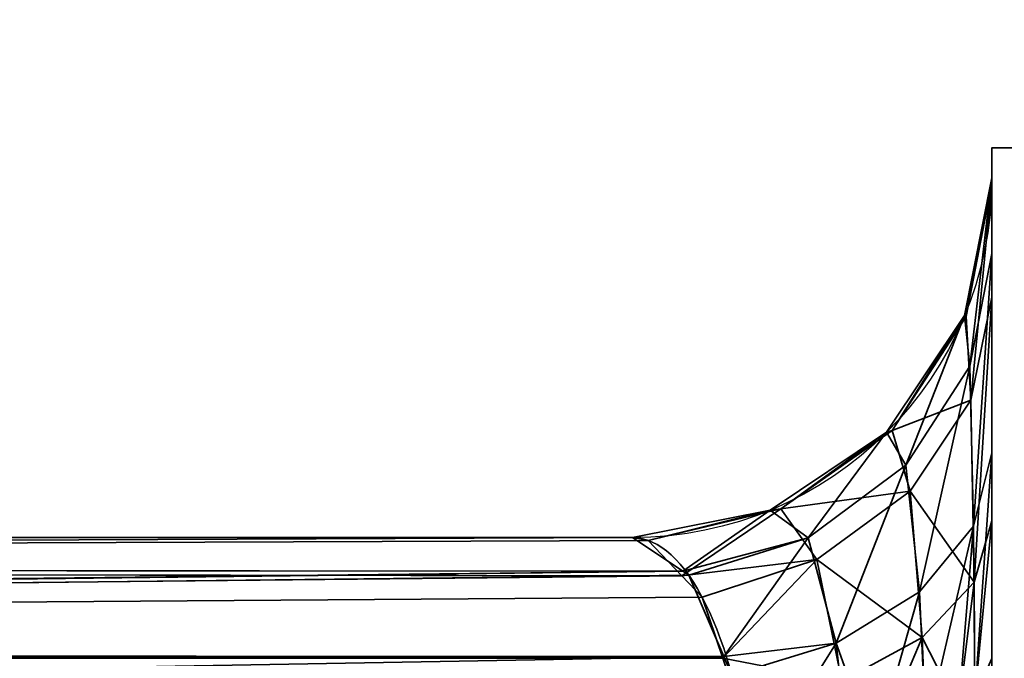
# Model space of a CAD drawing. Header units: millimetres. Extents: x -508 to 6708, y -115 to 193.
# Tile 711 of 1056: x 2582.91 to 2584.82, y 1.41 to 2.65. Entities that reach past the tile are written whole.
import ezdxf

# ---------------------------------------------------------------- set-up
doc = ezdxf.new("R2010")
doc.units = ezdxf.units.MM
doc.layers.add('151', color=7, linetype='Continuous', true_color=0xffffff)

# ---------------------------------------------------------------- blocks, each defined once
blk = doc.blocks.new('UG_SURFACE_003')
at = {"layer": '151', "color": 252, "linetype": 'Continuous', "lineweight": 35}
for points in [[(3607.5001, -10, 2215.25), (3607.5001, 174.4, 2215.25), (2392.4999, 174.4, 2215.25), (2392.4999, -10, 2215.25)], [(2542.5, -10, 2065.2499), (2542.5, 174.4, 2065.2499), (3457.5, 174.4, 2065.2499), (3457.5, -10, 2065.2499)]]:
    blk.add_3dface(points, dxfattribs=at)
blk = doc.blocks.new('UG_SURFACE_206')
at = {"layer": '151', "color": 252, "linetype": 'Continuous', "lineweight": 35}
for points in [[(2584.8, 2.4, 979.25), (2584.8, -7.3028, 983.3352), (2584.8, -6.9564, 983.5352)], [(2584.8, 2.4, 979.25), (2584.8, -4.3028, 991.8352), (2584.8, -3.9564, 992.0352)], [(2584.8, -4.3028, 991.8352), (2584.8, 2.4, 979.25), (2584.8, -6.6381, 984.25), (2584.8, -6.7213, 984.6413)], [(2584.8, -6.9564, 983.5352), (2584.8, -6.7213, 983.8588), (2584.8, 2.4, 979.25)], [(2584.8, -3.9564, 992.0352), (2584.8, -3.7213, 992.3587), (2584.8, 2.4, 979.25)], [(2584.8, -6.7213, 983.8588), (2584.8, -6.6381, 984.25), (2584.8, 2.4, 979.25)], [(2584.8, -3.7213, 992.3587), (2584.8, -3.6381, 992.75), (2584.8, 2.1941, 1005.2063), (2584.8, 2.4, 979.25)], [(2584.8, 2.4, 1164.25), (2584.8, 2.4, 979.25), (2584.8, 2.341, 1005.8733), (2584.8, 2.341, 1162.6267)], [(2584.8, 2.4, 979.25), (2584.8, 2.1941, 1005.2063), (2584.8, 2.341, 1005.8733)], [(2584.8, 2.4, 1164.25), (2584.8, 2.1091, 1163.4512), (2584.8, 1.6736, 1163.9013)], [(2584.8, 2.341, 1162.6267), (2584.8, 2.33, 1162.8139), (2584.8, 2.4, 1164.25)], [(2584.8, -7.7005, 983.2934), (2584.8, -7.3028, 983.3352), (2584.8, 2.4, 979.25), (2584.8, -18.0201, 979.25)], [(2584.8, 2.33, 1162.8139), (2584.8, 2.1091, 1163.4512), (2584.8, 2.4, 1164.25)], [(2584.8, 1.6736, 1163.9013), (2584.8, 1, 1164.25), (2584.8, 2.4, 1164.25)], [(2585.5, 2.4, 1164.25), (2585.5, 2.4, 979.25), (2584.8, 2.4, 979.25), (2584.8, 2.4, 1164.25)], [(2585.5, 1, 1164.25), (2585.5, 2.4, 1164.25), (2584.8, 2.4, 1164.25), (2584.8, 1, 1164.25)], [(2584.8, -18.0201, 979.25), (2584.8, 2.4, 979.25), (2585.5, 2.4, 979.25), (2585.5, -18.0201, 979.25)], [(2584.7569, 1.9746, 1005.3087), (2584.7466, 2.0731, 1005.8733), (2584.8, 2.341, 1005.8733)], [(2584.8, 2.341, 1162.6267), (2584.8, 2.341, 1005.8733), (2584.7466, 2.0731, 1005.8733), (2584.7466, 2.0731, 1162.6267)], [(2584.8, 2.341, 1162.6267), (2584.7466, 2.0731, 1162.6267), (2584.7497, 2.0711, 1162.7834)], [(2584.7497, 2.0711, 1162.7834), (2584.8, 2.33, 1162.8139), (2584.8, 2.341, 1162.6267)], [(2584.8, 2.341, 1005.8733), (2584.8, 2.1941, 1005.2063), (2584.7569, 1.9746, 1005.3087)], [(2584.8, 2.33, 1162.8139), (2584.7497, 2.0711, 1162.7834), (2584.759, 1.9083, 1163.3271)], [(2584.759, 1.9083, 1163.3271), (2584.8, 2.1091, 1163.4512), (2584.8, 2.33, 1162.8139)], [(2584.764, 1.6631, 1004.8671), (2584.7569, 1.9746, 1005.3087), (2584.8, 2.1941, 1005.2063)], [(2584.8, 2.1941, 1005.2063), (2584.8, 1.8058, 1004.6971), (2584.764, 1.6631, 1004.8671)], [(2584.8, 2.1941, 1005.2063), (2584.8, -3.7213, 993.1412), (2584.8, -3.9564, 993.4648)], [(2584.8, 2.1941, 1005.2063), (2584.8, -3.6381, 992.75), (2584.8, -3.7213, 993.1412)], [(2584.8, 1.8058, 1004.6971), (2584.8, 2.1941, 1005.2063), (2584.8, -3.9564, 993.4648)], [(2584.8, 2.1091, 1163.4512), (2584.759, 1.9083, 1163.3271), (2584.7652, 1.554, 1163.7191)], [(2584.7652, 1.554, 1163.7191), (2584.8, 1.6736, 1163.9013), (2584.8, 2.1091, 1163.4512)], [(2584.6324, 1.7822, 1005.3984), (2584.595, 1.846, 1005.8733), (2584.7466, 2.0731, 1005.8733)], [(2584.7466, 2.0731, 1162.6267), (2584.7466, 2.0731, 1005.8733), (2584.595, 1.846, 1005.8733), (2584.595, 1.846, 1162.6267)], [(2584.7466, 2.0731, 1162.6267), (2584.595, 1.846, 1162.6267), (2584.6057, 1.8494, 1162.7572)], [(2584.6057, 1.8494, 1162.7572), (2584.7497, 2.0711, 1162.7834), (2584.7466, 2.0731, 1162.6267)], [(2584.759, 1.9083, 1163.3271), (2584.7497, 2.0711, 1162.7834), (2584.6057, 1.8494, 1162.7572)], [(2584.7466, 2.0731, 1005.8733), (2584.7569, 1.9746, 1005.3087), (2584.6324, 1.7822, 1005.3984)], [(2584.6593, 1.5352, 1005.0195), (2584.6324, 1.7822, 1005.3984), (2584.7569, 1.9746, 1005.3087)], [(2584.7569, 1.9746, 1005.3087), (2584.764, 1.6631, 1004.8671), (2584.6593, 1.5352, 1005.0195)], [(2584.6057, 1.8494, 1162.7572), (2584.641, 1.7311, 1163.2175), (2584.759, 1.9083, 1163.3271)], [(2584.7652, 1.554, 1163.7191), (2584.759, 1.9083, 1163.3271), (2584.641, 1.7311, 1163.2175)], [(2584.4424, 1.6407, 1005.4644), (2584.368, 1.6943, 1005.8733), (2584.595, 1.846, 1005.8733)], [(2584.595, 1.846, 1162.6267), (2584.595, 1.846, 1005.8733), (2584.368, 1.6943, 1005.8733), (2584.368, 1.6943, 1162.6267)], [(2584.595, 1.846, 1162.6267), (2584.368, 1.6943, 1162.6267), (2584.3892, 1.6969, 1162.7392)], [(2584.641, 1.7311, 1163.2175), (2584.6057, 1.8494, 1162.7572), (2584.3892, 1.6969, 1162.7392)], [(2584.3892, 1.6969, 1162.7392), (2584.6057, 1.8494, 1162.7572), (2584.595, 1.846, 1162.6267)], [(2584.595, 1.846, 1005.8733), (2584.6324, 1.7822, 1005.3984), (2584.4424, 1.6407, 1005.4644)], [(2584.7671, 1.3311, 1004.6611), (2584.764, 1.6631, 1004.8671), (2584.8, 1.8058, 1004.6971)], [(2584.8, 1.8058, 1004.6971), (2584.8, 1.4058, 1004.4625), (2584.7671, 1.3311, 1004.6611)], [(2584.8, 1.4058, 1004.4625), (2584.8, 1.8058, 1004.6971), (2584.8, -3.9564, 993.4648), (2584.8, -4.3028, 993.6648)], [(2584.497, 1.4352, 1005.1388), (2584.4424, 1.6407, 1005.4644), (2584.6324, 1.7822, 1005.3984)], [(2584.6324, 1.7822, 1005.3984), (2584.6593, 1.5352, 1005.0195), (2584.497, 1.4352, 1005.1388)], [(2584.3892, 1.6969, 1162.7392), (2584.4593, 1.5982, 1163.1353), (2584.641, 1.7311, 1163.2175)], [(2584.6643, 1.4464, 1163.555), (2584.641, 1.7311, 1163.2175), (2584.4593, 1.5982, 1163.1353)], [(2584.641, 1.7311, 1163.2175), (2584.6643, 1.4464, 1163.555), (2584.7652, 1.554, 1163.7191)], [(2584.1978, 1.5757, 1005.5399), (2584.1, 1.641, 1005.8733), (2584.368, 1.6943, 1005.8733)], [(2584.368, 1.6943, 1162.6267), (2584.368, 1.6943, 1005.8733), (2584.1, 1.641, 1005.8733), (2584.1, 1.641, 1162.6267)], [(2584.368, 1.6943, 1162.6267), (2584.1, 1.641, 1162.6267), (2584.1308, 1.6355, 1162.7319)], [(2584.3892, 1.6969, 1162.7392), (2584.1308, 1.6355, 1162.7319), (2584.1963, 1.5667, 1162.955)], [(2584.1308, 1.6355, 1162.7319), (2584.3892, 1.6969, 1162.7392), (2584.368, 1.6943, 1162.6267)], [(2584.4593, 1.5982, 1163.1353), (2584.3892, 1.6969, 1162.7392), (2584.1963, 1.5667, 1162.955)], [(2584.368, 1.6943, 1005.8733), (2584.4424, 1.6407, 1005.4644), (2584.1978, 1.5757, 1005.5399)], [(2584.8, 1.6736, 1163.9013), (2584.7652, 1.554, 1163.7191), (2584.7671, 1.3311, 1163.8389)], [(2584.7671, 1.3311, 1163.8389), (2584.8, 1.4058, 1164.0376), (2584.8, 1.6736, 1163.9013)], [(2584.8, 1, 1164.25), (2584.8, 1.6736, 1163.9013), (2584.8, 1.4058, 1164.0376)], [(2584.6713, 1.2634, 1004.8411), (2584.6593, 1.5352, 1005.0195), (2584.764, 1.6631, 1004.8671)], [(2584.764, 1.6631, 1004.8671), (2584.7352, 1.3086, 1004.721), (2584.6713, 1.2634, 1004.8411)], [(2584.764, 1.6631, 1004.8671), (2584.7671, 1.3311, 1004.6611), (2584.7352, 1.3086, 1004.721)], [(2571.0065, 1.5858, 1157.9871), (2584.1308, 1.6355, 1162.7319), (2584.1, 1.641, 1162.6267)], [(2584.1, 1.641, 1162.6267), (2571.1, 1.641, 1157.7389), (2571.0065, 1.5858, 1157.9871)], [(2571.0065, 1.5858, 1010.5129), (2571.1, 1.641, 1010.761), (2584.1, 1.641, 1005.8733)], [(2584.1, 1.641, 1005.8733), (2584.1978, 1.5757, 1005.5399), (2571.0065, 1.5858, 1010.5129)], [(2571.0065, 1.5858, 1157.9871), (2584.1963, 1.5667, 1162.955), (2584.1308, 1.6355, 1162.7319)], [(2584.1, 1.641, 1162.6267), (2584.1, 1.641, 1005.8733), (2571.1, 1.641, 1010.761), (2571.1, 1.641, 1157.7389)], [(2584.4424, 1.6407, 1005.4644), (2584.2099, 1.5676, 1005.4985), (2584.1978, 1.5757, 1005.5399)], [(2584.2781, 1.4097, 1005.266), (2584.2099, 1.5676, 1005.4985), (2584.4424, 1.6407, 1005.4644)], [(2584.4424, 1.6407, 1005.4644), (2584.497, 1.4352, 1005.1388), (2584.2781, 1.4097, 1005.266)], [(2584.1963, 1.5667, 1162.955), (2584.2359, 1.525, 1163.09), (2584.4593, 1.5982, 1163.1353)], [(2584.4593, 1.5982, 1163.1353), (2584.2359, 1.525, 1163.09), (2584.2762, 1.4063, 1163.2279)], [(2584.5075, 1.3613, 1163.4253), (2584.4593, 1.5982, 1163.1353), (2584.2762, 1.4063, 1163.2279)], [(2584.4593, 1.5982, 1163.1353), (2584.5075, 1.3613, 1163.4253), (2584.6643, 1.4464, 1163.555)], [(2570.9195, 1.4178, 1010.2812), (2570.9257, 1.4303, 1010.2979), (2584.1978, 1.5757, 1005.5399)], [(2584.1978, 1.5757, 1005.5399), (2584.2099, 1.5676, 1005.4985), (2570.9195, 1.4178, 1010.2812)], [(2584.1963, 1.5667, 1162.955), (2571.0015, 1.5828, 1158.0006), (2570.9257, 1.4303, 1158.2022)], [(2570.9257, 1.4303, 1010.2979), (2571.0015, 1.5828, 1010.4994), (2584.1978, 1.5757, 1005.5399)], [(2571.0065, 1.5858, 1157.9871), (2571.0015, 1.5828, 1158.0006), (2584.1963, 1.5667, 1162.955)], [(2584.1978, 1.5757, 1005.5399), (2571.0015, 1.5828, 1010.4994), (2571.0065, 1.5858, 1010.5129)], [(2584.2099, 1.5676, 1005.4985), (2584.2781, 1.4097, 1005.266), (2570.9195, 1.4178, 1010.2812)], [(2570.9257, 1.4303, 1158.2022), (2584.2359, 1.525, 1163.09), (2584.1963, 1.5667, 1162.955)], [(2584.7352, 1.3086, 1163.779), (2584.7652, 1.554, 1163.7191), (2584.6643, 1.4464, 1163.555)], [(2584.7352, 1.3086, 1163.779), (2584.7671, 1.3311, 1163.8389), (2584.7652, 1.554, 1163.7191)], [(2584.497, 1.4352, 1005.1388), (2584.6593, 1.5352, 1005.0195), (2584.5714, 1.2272, 1004.9374)], [(2584.6593, 1.5352, 1005.0195), (2584.6713, 1.2634, 1004.8411), (2584.5714, 1.2272, 1004.9374)], [(2570.9257, 1.4303, 1158.2022), (2584.2762, 1.4063, 1163.2279), (2584.2359, 1.525, 1163.09)], [(2584.5714, 1.2272, 1163.5625), (2584.6643, 1.4464, 1163.555), (2584.5075, 1.3613, 1163.4253)], [(2584.5714, 1.2272, 1163.5625), (2584.6713, 1.2634, 1163.6589), (2584.6643, 1.4464, 1163.555)], [(2584.6643, 1.4464, 1163.555), (2584.6713, 1.2634, 1163.6589), (2584.7352, 1.3086, 1163.779)], [(2570.9257, 1.4303, 1158.2022), (2570.9195, 1.4178, 1158.2187), (2584.2762, 1.4063, 1163.2279)], [(2584.497, 1.4352, 1005.1388), (2584.2938, 1.3734, 1005.2123), (2584.2781, 1.4097, 1005.266)], [(2584.3325, 1.1734, 1005.0805), (2584.2938, 1.3734, 1005.2123), (2584.497, 1.4352, 1005.1388)], [(2584.497, 1.4352, 1005.1388), (2584.5218, 1.2091, 1004.9855), (2584.3325, 1.1734, 1005.0805)], [(2584.5714, 1.2272, 1004.9374), (2584.5218, 1.2091, 1004.9855), (2584.497, 1.4352, 1005.1388)], [(2570.8675, 1.1734, 1010.1429), (2570.9159, 1.4005, 1010.2714), (2584.2781, 1.4097, 1005.266)], [(2584.2781, 1.4097, 1005.266), (2584.2938, 1.3734, 1005.2123), (2570.8675, 1.1734, 1010.1429)], [(2584.2762, 1.4063, 1163.2279), (2570.9195, 1.4178, 1158.2187), (2570.9159, 1.4005, 1158.2285)], [(2570.9159, 1.4005, 1010.2714), (2570.9195, 1.4178, 1010.2812), (2584.2781, 1.4097, 1005.266)], [(2570.9159, 1.4005, 1158.2285), (2584.3098, 1.3073, 1163.343), (2584.2762, 1.4063, 1163.2279)], [(2584.2762, 1.4063, 1163.2279), (2584.3098, 1.3073, 1163.343), (2584.5075, 1.3613, 1163.4253)]]:
    blk.add_3dface(points, dxfattribs=at)
blk = doc.blocks.new('UG_SURFACE_215')
at = {"layer": '151', "color": 252, "linetype": 'Continuous', "lineweight": 35}
for points in [[(2584.8, 2.4, 979.25), (2584.8, -7.3028, 983.3352), (2584.8, -6.9564, 983.5352)], [(2584.8, 2.4, 979.25), (2584.8, -4.3028, 991.8352), (2584.8, -3.9564, 992.0352)], [(2584.8, -4.3028, 991.8352), (2584.8, 2.4, 979.25), (2584.8, -6.6381, 984.25), (2584.8, -6.7213, 984.6413)], [(2584.8, -6.9564, 983.5352), (2584.8, -6.7213, 983.8588), (2584.8, 2.4, 979.25)], [(2584.8, -3.9564, 992.0352), (2584.8, -3.7213, 992.3587), (2584.8, 2.4, 979.25)], [(2584.8, -6.7213, 983.8588), (2584.8, -6.6381, 984.25), (2584.8, 2.4, 979.25)], [(2584.8, -3.7213, 992.3587), (2584.8, -3.6381, 992.75), (2584.8, 2.1941, 1005.2063), (2584.8, 2.4, 979.25)], [(2584.8, 2.4, 1164.25), (2584.8, 2.4, 979.25), (2584.8, 2.341, 1005.8733), (2584.8, 2.341, 1162.6267)], [(2584.8, 2.4, 979.25), (2584.8, 2.1941, 1005.2063), (2584.8, 2.341, 1005.8733)], [(2584.8, 2.4, 1164.25), (2584.8, 2.1091, 1163.4512), (2584.8, 1.6736, 1163.9013)], [(2584.8, 2.341, 1162.6267), (2584.8, 2.33, 1162.8139), (2584.8, 2.4, 1164.25)], [(2584.8, -7.7005, 983.2934), (2584.8, -7.3028, 983.3352), (2584.8, 2.4, 979.25), (2584.8, -18.0201, 979.25)], [(2584.8, 2.33, 1162.8139), (2584.8, 2.1091, 1163.4512), (2584.8, 2.4, 1164.25)], [(2584.8, 1.6736, 1163.9013), (2584.8, 1, 1164.25), (2584.8, 2.4, 1164.25)], [(2585.5, 2.4, 1164.25), (2585.5, 2.4, 979.25), (2584.8, 2.4, 979.25), (2584.8, 2.4, 1164.25)], [(2585.5, 1, 1164.25), (2585.5, 2.4, 1164.25), (2584.8, 2.4, 1164.25), (2584.8, 1, 1164.25)], [(2584.8, -18.0201, 979.25), (2584.8, 2.4, 979.25), (2585.5, 2.4, 979.25), (2585.5, -18.0201, 979.25)], [(2584.7569, 1.9746, 1005.3087), (2584.7466, 2.0731, 1005.8733), (2584.8, 2.341, 1005.8733)], [(2584.8, 2.341, 1162.6267), (2584.8, 2.341, 1005.8733), (2584.7466, 2.0731, 1005.8733), (2584.7466, 2.0731, 1162.6267)], [(2584.8, 2.341, 1162.6267), (2584.7466, 2.0731, 1162.6267), (2584.7497, 2.0711, 1162.7834)], [(2584.7497, 2.0711, 1162.7834), (2584.8, 2.33, 1162.8139), (2584.8, 2.341, 1162.6267)], [(2584.8, 2.341, 1005.8733), (2584.8, 2.1941, 1005.2063), (2584.7569, 1.9746, 1005.3087)], [(2584.8, 2.33, 1162.8139), (2584.7497, 2.0711, 1162.7834), (2584.759, 1.9083, 1163.3271)], [(2584.759, 1.9083, 1163.3271), (2584.8, 2.1091, 1163.4512), (2584.8, 2.33, 1162.8139)], [(2584.764, 1.6631, 1004.8671), (2584.7569, 1.9746, 1005.3087), (2584.8, 2.1941, 1005.2063)], [(2584.8, 2.1941, 1005.2063), (2584.8, 1.8058, 1004.6971), (2584.764, 1.6631, 1004.8671)], [(2584.8, 2.1941, 1005.2063), (2584.8, -3.7213, 993.1412), (2584.8, -3.9564, 993.4648)], [(2584.8, 2.1941, 1005.2063), (2584.8, -3.6381, 992.75), (2584.8, -3.7213, 993.1412)], [(2584.8, 1.8058, 1004.6971), (2584.8, 2.1941, 1005.2063), (2584.8, -3.9564, 993.4648)], [(2584.8, 2.1091, 1163.4512), (2584.759, 1.9083, 1163.3271), (2584.7652, 1.554, 1163.7191)], [(2584.7652, 1.554, 1163.7191), (2584.8, 1.6736, 1163.9013), (2584.8, 2.1091, 1163.4512)], [(2584.6324, 1.7822, 1005.3984), (2584.595, 1.846, 1005.8733), (2584.7466, 2.0731, 1005.8733)], [(2584.7466, 2.0731, 1162.6267), (2584.7466, 2.0731, 1005.8733), (2584.595, 1.846, 1005.8733), (2584.595, 1.846, 1162.6267)], [(2584.7466, 2.0731, 1162.6267), (2584.595, 1.846, 1162.6267), (2584.6057, 1.8494, 1162.7572)], [(2584.6057, 1.8494, 1162.7572), (2584.7497, 2.0711, 1162.7834), (2584.7466, 2.0731, 1162.6267)], [(2584.759, 1.9083, 1163.3271), (2584.7497, 2.0711, 1162.7834), (2584.6057, 1.8494, 1162.7572)], [(2584.7466, 2.0731, 1005.8733), (2584.7569, 1.9746, 1005.3087), (2584.6324, 1.7822, 1005.3984)], [(2584.6593, 1.5352, 1005.0195), (2584.6324, 1.7822, 1005.3984), (2584.7569, 1.9746, 1005.3087)], [(2584.7569, 1.9746, 1005.3087), (2584.764, 1.6631, 1004.8671), (2584.6593, 1.5352, 1005.0195)], [(2584.6057, 1.8494, 1162.7572), (2584.641, 1.7311, 1163.2175), (2584.759, 1.9083, 1163.3271)], [(2584.7652, 1.554, 1163.7191), (2584.759, 1.9083, 1163.3271), (2584.641, 1.7311, 1163.2175)], [(2584.4424, 1.6407, 1005.4644), (2584.368, 1.6943, 1005.8733), (2584.595, 1.846, 1005.8733)], [(2584.595, 1.846, 1162.6267), (2584.595, 1.846, 1005.8733), (2584.368, 1.6943, 1005.8733), (2584.368, 1.6943, 1162.6267)], [(2584.595, 1.846, 1162.6267), (2584.368, 1.6943, 1162.6267), (2584.3892, 1.6969, 1162.7392)], [(2584.641, 1.7311, 1163.2175), (2584.6057, 1.8494, 1162.7572), (2584.3892, 1.6969, 1162.7392)], [(2584.3892, 1.6969, 1162.7392), (2584.6057, 1.8494, 1162.7572), (2584.595, 1.846, 1162.6267)], [(2584.595, 1.846, 1005.8733), (2584.6324, 1.7822, 1005.3984), (2584.4424, 1.6407, 1005.4644)], [(2584.7671, 1.3311, 1004.6611), (2584.764, 1.6631, 1004.8671), (2584.8, 1.8058, 1004.6971)], [(2584.8, 1.8058, 1004.6971), (2584.8, 1.4058, 1004.4625), (2584.7671, 1.3311, 1004.6611)], [(2584.8, 1.4058, 1004.4625), (2584.8, 1.8058, 1004.6971), (2584.8, -3.9564, 993.4648), (2584.8, -4.3028, 993.6648)], [(2584.497, 1.4352, 1005.1388), (2584.4424, 1.6407, 1005.4644), (2584.6324, 1.7822, 1005.3984)], [(2584.6324, 1.7822, 1005.3984), (2584.6593, 1.5352, 1005.0195), (2584.497, 1.4352, 1005.1388)], [(2584.3892, 1.6969, 1162.7392), (2584.4593, 1.5982, 1163.1353), (2584.641, 1.7311, 1163.2175)], [(2584.6643, 1.4464, 1163.555), (2584.641, 1.7311, 1163.2175), (2584.4593, 1.5982, 1163.1353)], [(2584.641, 1.7311, 1163.2175), (2584.6643, 1.4464, 1163.555), (2584.7652, 1.554, 1163.7191)], [(2584.1978, 1.5757, 1005.5399), (2584.1, 1.641, 1005.8733), (2584.368, 1.6943, 1005.8733)], [(2584.368, 1.6943, 1162.6267), (2584.368, 1.6943, 1005.8733), (2584.1, 1.641, 1005.8733), (2584.1, 1.641, 1162.6267)], [(2584.368, 1.6943, 1162.6267), (2584.1, 1.641, 1162.6267), (2584.1308, 1.6355, 1162.7319)], [(2584.3892, 1.6969, 1162.7392), (2584.1308, 1.6355, 1162.7319), (2584.1963, 1.5667, 1162.955)], [(2584.1308, 1.6355, 1162.7319), (2584.3892, 1.6969, 1162.7392), (2584.368, 1.6943, 1162.6267)], [(2584.4593, 1.5982, 1163.1353), (2584.3892, 1.6969, 1162.7392), (2584.1963, 1.5667, 1162.955)], [(2584.368, 1.6943, 1005.8733), (2584.4424, 1.6407, 1005.4644), (2584.1978, 1.5757, 1005.5399)], [(2584.8, 1.6736, 1163.9013), (2584.7652, 1.554, 1163.7191), (2584.7671, 1.3311, 1163.8389)], [(2584.7671, 1.3311, 1163.8389), (2584.8, 1.4058, 1164.0376), (2584.8, 1.6736, 1163.9013)], [(2584.8, 1, 1164.25), (2584.8, 1.6736, 1163.9013), (2584.8, 1.4058, 1164.0376)], [(2584.6713, 1.2634, 1004.8411), (2584.6593, 1.5352, 1005.0195), (2584.764, 1.6631, 1004.8671)], [(2584.764, 1.6631, 1004.8671), (2584.7352, 1.3086, 1004.721), (2584.6713, 1.2634, 1004.8411)], [(2584.764, 1.6631, 1004.8671), (2584.7671, 1.3311, 1004.6611), (2584.7352, 1.3086, 1004.721)], [(2571.0065, 1.5858, 1157.9871), (2584.1308, 1.6355, 1162.7319), (2584.1, 1.641, 1162.6267)], [(2584.1, 1.641, 1162.6267), (2571.1, 1.641, 1157.7389), (2571.0065, 1.5858, 1157.9871)], [(2571.0065, 1.5858, 1010.5129), (2571.1, 1.641, 1010.761), (2584.1, 1.641, 1005.8733)], [(2584.1, 1.641, 1005.8733), (2584.1978, 1.5757, 1005.5399), (2571.0065, 1.5858, 1010.5129)], [(2571.0065, 1.5858, 1157.9871), (2584.1963, 1.5667, 1162.955), (2584.1308, 1.6355, 1162.7319)], [(2584.1, 1.641, 1162.6267), (2584.1, 1.641, 1005.8733), (2571.1, 1.641, 1010.761), (2571.1, 1.641, 1157.7389)], [(2584.4424, 1.6407, 1005.4644), (2584.2099, 1.5676, 1005.4985), (2584.1978, 1.5757, 1005.5399)], [(2584.2781, 1.4097, 1005.266), (2584.2099, 1.5676, 1005.4985), (2584.4424, 1.6407, 1005.4644)], [(2584.4424, 1.6407, 1005.4644), (2584.497, 1.4352, 1005.1388), (2584.2781, 1.4097, 1005.266)], [(2584.1963, 1.5667, 1162.955), (2584.2359, 1.525, 1163.09), (2584.4593, 1.5982, 1163.1353)], [(2584.4593, 1.5982, 1163.1353), (2584.2359, 1.525, 1163.09), (2584.2762, 1.4063, 1163.2279)], [(2584.5075, 1.3613, 1163.4253), (2584.4593, 1.5982, 1163.1353), (2584.2762, 1.4063, 1163.2279)], [(2584.4593, 1.5982, 1163.1353), (2584.5075, 1.3613, 1163.4253), (2584.6643, 1.4464, 1163.555)], [(2570.9195, 1.4178, 1010.2812), (2570.9257, 1.4303, 1010.2979), (2584.1978, 1.5757, 1005.5399)], [(2584.1978, 1.5757, 1005.5399), (2584.2099, 1.5676, 1005.4985), (2570.9195, 1.4178, 1010.2812)], [(2584.1963, 1.5667, 1162.955), (2571.0015, 1.5828, 1158.0006), (2570.9257, 1.4303, 1158.2022)], [(2570.9257, 1.4303, 1010.2979), (2571.0015, 1.5828, 1010.4994), (2584.1978, 1.5757, 1005.5399)], [(2571.0065, 1.5858, 1157.9871), (2571.0015, 1.5828, 1158.0006), (2584.1963, 1.5667, 1162.955)], [(2584.1978, 1.5757, 1005.5399), (2571.0015, 1.5828, 1010.4994), (2571.0065, 1.5858, 1010.5129)], [(2584.2099, 1.5676, 1005.4985), (2584.2781, 1.4097, 1005.266), (2570.9195, 1.4178, 1010.2812)], [(2570.9257, 1.4303, 1158.2022), (2584.2359, 1.525, 1163.09), (2584.1963, 1.5667, 1162.955)], [(2584.7352, 1.3086, 1163.779), (2584.7652, 1.554, 1163.7191), (2584.6643, 1.4464, 1163.555)], [(2584.7352, 1.3086, 1163.779), (2584.7671, 1.3311, 1163.8389), (2584.7652, 1.554, 1163.7191)], [(2584.497, 1.4352, 1005.1388), (2584.6593, 1.5352, 1005.0195), (2584.5714, 1.2272, 1004.9374)], [(2584.6593, 1.5352, 1005.0195), (2584.6713, 1.2634, 1004.8411), (2584.5714, 1.2272, 1004.9374)], [(2570.9257, 1.4303, 1158.2022), (2584.2762, 1.4063, 1163.2279), (2584.2359, 1.525, 1163.09)], [(2584.5714, 1.2272, 1163.5625), (2584.6643, 1.4464, 1163.555), (2584.5075, 1.3613, 1163.4253)], [(2584.5714, 1.2272, 1163.5625), (2584.6713, 1.2634, 1163.6589), (2584.6643, 1.4464, 1163.555)], [(2584.6643, 1.4464, 1163.555), (2584.6713, 1.2634, 1163.6589), (2584.7352, 1.3086, 1163.779)], [(2570.9257, 1.4303, 1158.2022), (2570.9195, 1.4178, 1158.2187), (2584.2762, 1.4063, 1163.2279)], [(2584.497, 1.4352, 1005.1388), (2584.2938, 1.3734, 1005.2123), (2584.2781, 1.4097, 1005.266)], [(2584.3325, 1.1734, 1005.0805), (2584.2938, 1.3734, 1005.2123), (2584.497, 1.4352, 1005.1388)], [(2584.497, 1.4352, 1005.1388), (2584.5218, 1.2091, 1004.9855), (2584.3325, 1.1734, 1005.0805)], [(2584.5714, 1.2272, 1004.9374), (2584.5218, 1.2091, 1004.9855), (2584.497, 1.4352, 1005.1388)], [(2570.8675, 1.1734, 1010.1429), (2570.9159, 1.4005, 1010.2714), (2584.2781, 1.4097, 1005.266)], [(2584.2781, 1.4097, 1005.266), (2584.2938, 1.3734, 1005.2123), (2570.8675, 1.1734, 1010.1429)], [(2584.2762, 1.4063, 1163.2279), (2570.9195, 1.4178, 1158.2187), (2570.9159, 1.4005, 1158.2285)], [(2570.9159, 1.4005, 1010.2714), (2570.9195, 1.4178, 1010.2812), (2584.2781, 1.4097, 1005.266)], [(2570.9159, 1.4005, 1158.2285), (2584.3098, 1.3073, 1163.343), (2584.2762, 1.4063, 1163.2279)], [(2584.2762, 1.4063, 1163.2279), (2584.3098, 1.3073, 1163.343), (2584.5075, 1.3613, 1163.4253)]]:
    blk.add_3dface(points, dxfattribs=at)

msp = doc.modelspace()

# ---------------------------------------------------------------- linework, layer by layer
at = {"layer": '151', "color": 253, "linetype": 'Continuous', "lineweight": -3}
for p, q in [((2584.8, 2.4, 1164.25), (2584.8, 2.4, 979.25)), ((2585.5, 2.4, 1164.25), (2584.8, 2.4, 1164.25)), ((2585.5, 2.4, 979.25), (2584.8, 2.4, 979.25)), ((2584.8, -18.0201, 979.25), (2584.8, 2.4, 979.25)), ((2584.8, 2.4, 1164.25), (2584.8, 1, 1164.25)), ((2585.5, 2.4, 1164.25), (2584.8, 2.4, 1164.25)), ((2584.8, 2.4, 1164.25), (2584.8, 1, 1164.25)), ((2584.8, -18.0201, 979.25), (2584.8, 2.4, 979.25)), ((2585.5, 2.4, 979.25), (2584.8, 2.4, 979.25)), ((2584.8, 2.4, 1164.25), (2584.8, 2.4, 979.25)), ((2584.8, 2.341, 1005.8733), (2584.8, 2.341, 1162.6267)), ((2584.8, 2.341, 1005.8733), (2584.8, 2.341, 1162.6267)), ((2571.0999, 1.641, 1010.761), (2584.1, 1.641, 1005.8733)), ((2571.0999, 1.641, 1157.739), (2584.1, 1.641, 1162.6267)), ((2571.0999, 1.641, 1010.761), (2584.1, 1.641, 1005.8733)), ((2571.0999, 1.641, 1157.739), (2584.1, 1.641, 1162.6267)), ((2584.1, 1.641, 1162.6267), (2584.1, 1.641, 1005.8733)), ((2584.1, 1.641, 1162.6267), (2584.1, 1.641, 1005.8733))]:
    msp.add_line(p, q, dxfattribs=at)
at = {"layer": '151', "color": 253, "linetype": 'Continuous', "lineweight": -3, "extrusion": (0, 0, -1)}
for centre in [(-2584.1, 2.341, -1005.8733), (-2584.1, 2.341, -1162.6267), (-2584.1, 2.341, -1005.8733), (-2584.1, 2.341, -1162.6267)]:
    msp.add_arc(centre, 0.7, 180, 270, dxfattribs=at)
at = {"layer": '151', "color": 253, "linetype": 'Continuous', "lineweight": -3, "extrusion": (4.32051e-16, 0.72035, 0.69361)}
msp.add_ellipse((2584.1, 2.341, 1004.8141), major_axis=(0, 1.4, -1.454), ratio=0.69361, start_param=3.47998, end_param=4.712389, dxfattribs=at)
msp.add_ellipse((2584.1, 2.341, 1004.8141), major_axis=(0, 1.4, -1.454), ratio=0.69361, start_param=3.47998, end_param=4.712389, dxfattribs=at)
at = {"layer": '151', "color": 253, "linetype": 'Continuous', "lineweight": -3, "extrusion": (-2.37351e-16, -0.395731, 0.918367)}
msp.add_ellipse((2584.1, 2.341, 1163.6859), major_axis=(0, 1.8537, 0.7988), ratio=0.69361, start_param=3.47998, end_param=4.712389, dxfattribs=at)
msp.add_ellipse((2584.1, 2.341, 1163.6859), major_axis=(0, 1.8537, 0.7988), ratio=0.69361, start_param=3.47998, end_param=4.712389, dxfattribs=at)
at = {"layer": '151', "color": 253, "linetype": 'Continuous', "lineweight": -3, "extrusion": (-2.37351e-16, -0.395731, -0.918367)}
msp.add_ellipse((2584.1, 2.341, 1004.8141), major_axis=(0, 1.8537, -0.7988), ratio=0.69361, start_param=1.570796, end_param=2.803205, dxfattribs=at)
msp.add_ellipse((2584.1, 2.341, 1004.8141), major_axis=(0, 1.8537, -0.7988), ratio=0.69361, start_param=1.570796, end_param=2.803205, dxfattribs=at)
at = {"layer": '151', "color": 253, "linetype": 'Continuous', "lineweight": -3, "extrusion": (4.32051e-16, 0.72035, -0.69361)}
msp.add_ellipse((2584.1, 2.341, 1163.6859), major_axis=(0, 1.4, 1.454), ratio=0.69361, start_param=1.570796, end_param=2.803205, dxfattribs=at)
msp.add_ellipse((2584.1, 2.341, 1163.6859), major_axis=(0, 1.4, 1.454), ratio=0.69361, start_param=1.570796, end_param=2.803205, dxfattribs=at)
at = {"layer": '151', "color": 253, "linetype": 'Continuous', "lineweight": -3, "extrusion": (1, 0, 0)}
for centre, major_axis, start_param, end_param in [((2584.8, 0.941, 1005.8733), (0, 0, -1.4957), 0.338388, 1.570796), ((2584.8, 0.941, 1162.6267), (0, 0, 1.4957), 4.712389, 5.944798), ((2584.8, 0.941, 1162.6267), (0, 0, 1.4957), 4.712389, 5.944798), ((2584.8, 0.941, 1005.8733), (0, 0, -1.4957), 0.338388, 1.570796)]:
    msp.add_ellipse(centre, major_axis=major_axis, ratio=0.936029, start_param=start_param, end_param=end_param, dxfattribs=at)
at = {"layer": '151', "color": 253, "linetype": 'Continuous', "lineweight": -3, "extrusion": (-0.959627, 1.10913e-15, -0.281275)}
msp.add_ellipse((2584.1, 0.941, 1005.8733), major_axis=(0.2463, 0, -0.8405), ratio=0.799251, start_param=4.712389, end_param=5.944798, dxfattribs=at)
msp.add_ellipse((2584.1, 0.941, 1005.8733), major_axis=(0.2463, 0, -0.8405), ratio=0.799251, start_param=4.712389, end_param=5.944798, dxfattribs=at)
at = {"layer": '151', "color": 253, "linetype": 'Continuous', "lineweight": -3, "extrusion": (-0.959627, 9.55028e-16, 0.281275)}
msp.add_ellipse((2584.1, 0.941, 1162.6267), major_axis=(0.2463, 0, 0.8405), ratio=0.799251, start_param=0.338388, end_param=1.570796, dxfattribs=at)
msp.add_ellipse((2584.1, 0.941, 1162.6267), major_axis=(0.2463, 0, 0.8405), ratio=0.799251, start_param=0.338388, end_param=1.570796, dxfattribs=at)

# ---------------------------------------------------------------- block references
at = {"layer": '151', "color": 253, "linetype": 'Continuous', "lineweight": -3}
for name in ['UG_SURFACE_003', 'UG_SURFACE_206', 'UG_SURFACE_215']:
    msp.add_blockref(name, (0, 0), dxfattribs=at)

doc.saveas('drawing.dxf')
